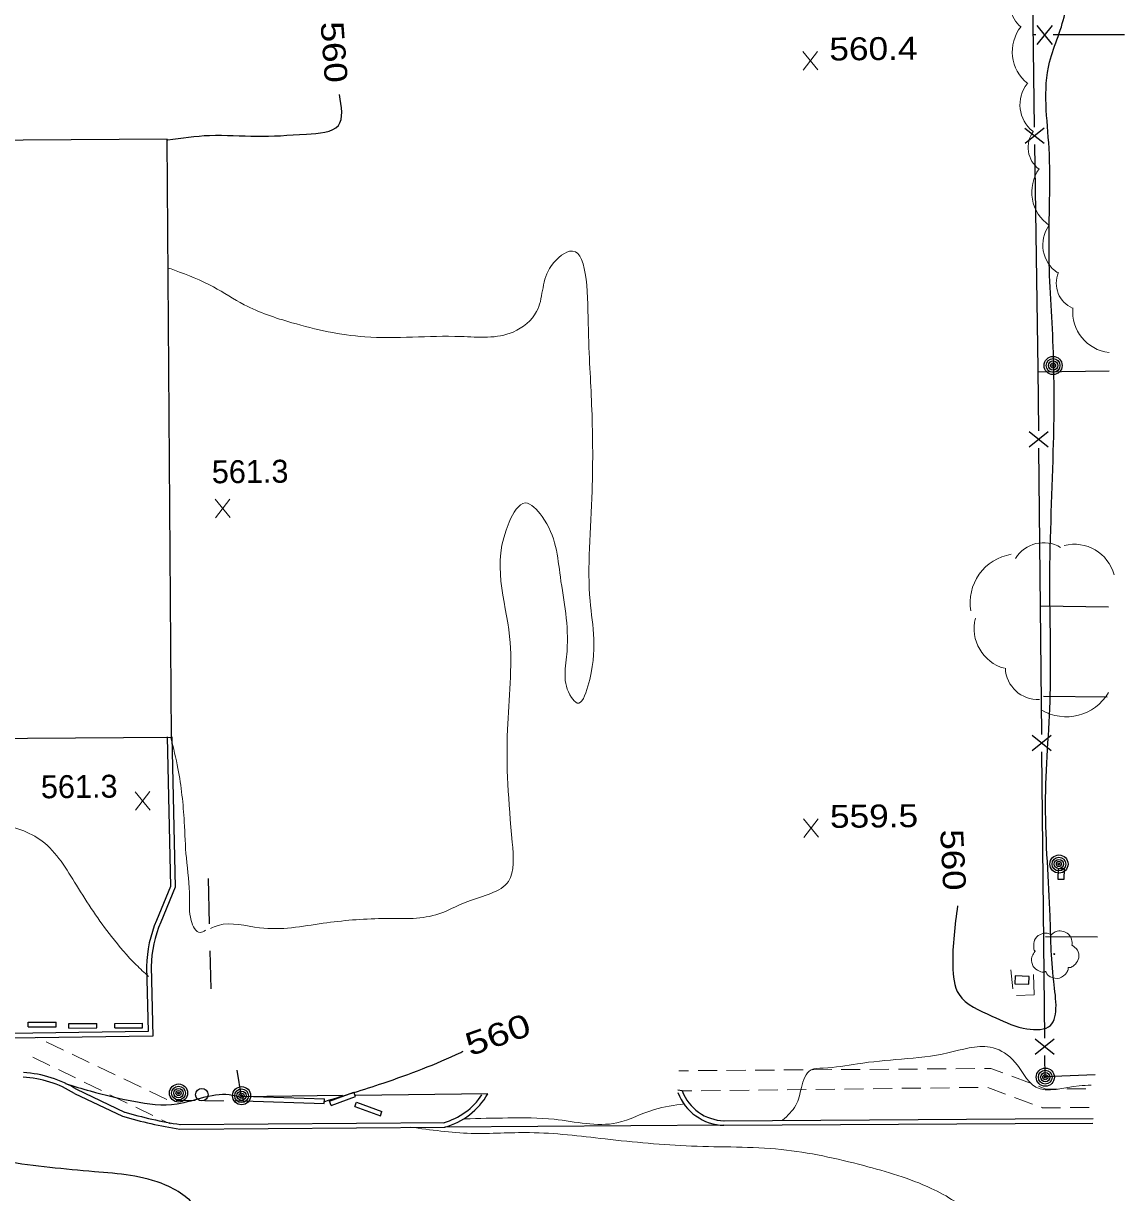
# Model space of a CAD drawing. Extents: x 2361708 to 2370558, y 6977955 to 6991887.
# Drawn here: x 2366777.4 to 2367008.1, y 6985916.3 to 6986161.2 of the extents above; entities that cross this region are included whole.
import ezdxf
from ezdxf.enums import TextEntityAlignment as Align

# ---------------------------------------------------------------- set-up
doc = ezdxf.new("R2010")
doc.units = 0
doc.header["$LTSCALE"] = 1.9
for name, color, linetype, lineweight in [('11', 7, 'Continuous', 25), ('13', 7, 'Continuous', 13), ('14', 7, 'Continuous', 13), ('17', 7, 'Continuous', 25), ('2', 7, 'Continuous', 25), ('20', 7, 'Continuous', 25), ('23', 7, 'Continuous', 25), ('29', 7, 'Continuous', 13), ('31', 7, 'Continuous', 13), ('35', 7, 'Continuous', 13)]:
    doc.layers.add(name, color=color, linetype=linetype, lineweight=lineweight)

msp = doc.modelspace()

# ---------------------------------------------------------------- linework, layer by layer
at = {"layer": '11'}
msp.add_lwpolyline([(2366808.405, 6986011.723), (2366807.493, 6986136.95), (2366727.054, 6986136.365), (2366727.967, 6986011.137)], close=True, dxfattribs=at)
at = {"layer": '13'}
for p, q in [((2366780.364, 6985948.713), (2366780.203, 6985948.792)), ((2366785.778, 6985946.134), (2366782.172, 6985947.86)), ((2366782.928, 6985942.937), (2366779.332, 6985944.693)), ((2366791.193, 6985943.556), (2366787.586, 6985945.272)), ((2366788.324, 6985940.309), (2366784.727, 6985942.064)), ((2366796.608, 6985940.978), (2366793.001, 6985942.693)), ((2366914.695, 6985941.821), (2366916.695, 6985941.84)), ((2366918.695, 6985941.859), (2366922.695, 6985941.888)), ((2366924.695, 6985941.907), (2366928.695, 6985941.935)), ((2366930.695, 6985941.944), (2366934.695, 6985941.972)), ((2366936.695, 6985941.991), (2366940.695, 6985942.019)), ((2366942.695, 6985942.028), (2366946.695, 6985942.056)), ((2366948.695, 6985942.075), (2366952.695, 6985942.103)), ((2366954.695, 6985942.112), (2366958.694, 6985942.14)), ((2366960.695, 6985942.159), (2366964.694, 6985942.187)), ((2366966.694, 6985942.196), (2366970.694, 6985942.224)), ((2366972.694, 6985942.243), (2366976.694, 6985942.272)), ((2366793.719, 6985937.679), (2366790.122, 6985939.435)), ((2366802.023, 6985938.398), (2366798.416, 6985940.115)), ((2366984.4, 6985940.665), (2366988.153, 6985939.27)), ((2366799.114, 6985935.051), (2366795.518, 6985936.807)), ((2366807.447, 6985935.82), (2366803.831, 6985937.536)), ((2366915.386, 6985937.598), (2366917.386, 6985937.617)), ((2366919.385, 6985937.636), (2366923.385, 6985937.684)), ((2366925.385, 6985937.713), (2366929.385, 6985937.761)), ((2366931.385, 6985937.78), (2366935.384, 6985937.828)), ((2366937.384, 6985937.857), (2366941.384, 6985937.905)), ((2366943.384, 6985937.924), (2366947.384, 6985937.972)), ((2366949.384, 6985938.001), (2366953.383, 6985938.049)), ((2366955.383, 6985938.068), (2366959.383, 6985938.116)), ((2366961.383, 6985938.145), (2366965.382, 6985938.194)), ((2366967.382, 6985938.213), (2366971.382, 6985938.261)), ((2366973.382, 6985938.29), (2366977.382, 6985938.338)), ((2366979.382, 6985938.337), (2366983.135, 6985936.942)), ((2366985.012, 6985936.251), (2366988.766, 6985934.856)), ((2366995.926, 6985938.024), (2366999.926, 6985938.032)), ((2366804.509, 6985932.422), (2366800.913, 6985934.178)), ((2366813.39, 6985935.567), (2366809.39, 6985935.579)), ((2366819.391, 6985935.544), (2366815.391, 6985935.556)), ((2366823.391, 6985935.522), (2366821.391, 6985935.533)), ((2366996.623, 6985934.101), (2367000.623, 6985934.119)), ((2366808.107, 6985930.676), (2366806.308, 6985931.549))]:
    msp.add_line(p, q, dxfattribs=at)
for points in [[(2366978.694, 6985942.28), (2366980.014, 6985942.293), (2366982.523, 6985941.357)], [(2366990.03, 6985938.578), (2366991.576, 6985938.003), (2366993.925, 6985938.015)], [(2366990.642, 6985934.164), (2366990.873, 6985934.076), (2366994.623, 6985934.092)]]:
    msp.add_lwpolyline(points, dxfattribs=at)
at = {"layer": '14'}
msp.add_line((2366984.208, 6985962.934), (2366984.636, 6985958.958), dxfattribs=at)
msp.add_lwpolyline([(2366985.409, 6985957.615), (2366989.138, 6985957.741), (2366988.997, 6985962.01)], dxfattribs=at)
at = {"layer": '17'}
for p, q in [((2366989.198, 6986139.43), (2366988.337, 6986199.425)), ((2366992.855, 6986160.756), (2366989.653, 6986156.755)), ((2366989.655, 6986160.755), (2366992.853, 6986156.756)), ((2366989.454, 6986158.793), (2366989.064, 6986158.79)), ((2367008.055, 6986158.761), (2366993.054, 6986158.788)), ((2366991.221, 6986136.049), (2366987.18, 6986139.201)), ((2366991.18, 6986139.249), (2366987.221, 6986136.001)), ((2366989.846, 6986088.204), (2367004.844, 6986088.426)), ((2366992.066, 6986072.454), (2366988.036, 6986075.616)), ((2366992.035, 6986075.654), (2366988.066, 6986072.416)), ((2366990.689, 6986012.238), (2366990.098, 6986072.235)), ((2366990.413, 6986039.187), (2367004.655, 6986038.962)), ((2366991.082, 6986020.282), (2367004.414, 6986020.159)), ((2366992.691, 6986008.857), (2366988.661, 6986012.019)), ((2366992.661, 6986012.057), (2366988.692, 6986008.819)), ((2366991.324, 6985948.641), (2366990.723, 6986008.638)), ((2366991.511, 6985969.954), (2367002.363, 6985969.857)), ((2366993.327, 6985945.26), (2366989.296, 6985948.422)), ((2366993.296, 6985948.46), (2366989.327, 6985945.222))]:
    msp.add_line(p, q, dxfattribs=at)
for points in [[(2366990.064, 6986075.835), (2366989.93, 6986088.814), (2366989.253, 6986135.831)], [(2367001.908, 6985940.942), (2366991.401, 6985940.552), (2366991.358, 6985945.041)]]:
    msp.add_lwpolyline(points, dxfattribs=at)
at = {"layer": '2'}
for p, q in [((2366816.378, 6985972.607), (2366816.147, 6985982.125)), ((2366816.717, 6985959.009), (2366816.522, 6985966.918)), ((2366778.401, 6985951.044), (2366778.402, 6985952.004)), ((2366778.401, 6985951.044), (2366784.241, 6985951.05)), ((2366778.402, 6985952.004), (2366784.242, 6985952.01)), ((2366784.241, 6985951.05), (2366784.242, 6985952.01)), ((2366786.924, 6985950.775), (2366786.925, 6985951.735)), ((2366786.925, 6985951.735), (2366792.765, 6985951.741)), ((2366792.764, 6985950.781), (2366792.765, 6985951.741)), ((2366796.524, 6985950.797), (2366796.525, 6985951.757)), ((2366796.525, 6985951.757), (2366802.365, 6985951.763)), ((2366802.365, 6985950.803), (2366802.365, 6985951.763)), ((2366786.924, 6985950.775), (2366792.764, 6985950.781)), ((2366796.524, 6985950.797), (2366802.365, 6985950.803)), ((2366788.095, 6985937.076), (2366798.15, 6985932.292)), ((2366788.506, 6985937.94), (2366798.562, 6985933.156)), ((2366823.391, 6985935.522), (2366823.422, 6985936.482)), ((2366823.422, 6985936.482), (2366840.428, 6985935.934)), ((2366841.522, 6985935.465), (2366846.635, 6985937.333)), ((2366841.851, 6985934.567), (2366846.964, 6985936.437)), ((2366846.964, 6985936.437), (2366846.635, 6985937.333)), ((2366874.67, 6985936.98), (2366846.972, 6985936.647)), ((2366915.386, 6985937.598), (2366914.434, 6985937.729)), ((2366823.391, 6985935.522), (2366840.397, 6985934.974)), ((2366840.397, 6985934.974), (2366840.428, 6985935.934)), ((2366841.851, 6985934.567), (2366841.522, 6985935.465)), ((2366846.823, 6985934.355), (2366847.165, 6985935.258)), ((2366846.823, 6985934.355), (2366852.153, 6985932.356)), ((2366847.165, 6985935.258), (2366852.494, 6985933.259)), ((2366852.153, 6985932.356), (2366852.494, 6985933.259)), ((2366810.138, 6985930.565), (2366865.647, 6985930.984)), ((2366810.147, 6985929.606), (2366865.656, 6985930.024)), ((2366924.125, 6985930.4), (2366865.656, 6985930.024))]:
    msp.add_line(p, q, dxfattribs=at)
for points in [[(2366807.535, 6986011.734), (2366808.193, 6985980.439), (2366805.26, 6985973.311)], [(2366808.495, 6986011.754), (2366809.154, 6985980.259), (2366806.144, 6985972.95)], [(2366804.152, 6985963.69), (2366804.481, 6985949.083), (2366705.88, 6985947.684), (2366705.333, 6985964.08)], [(2366803.192, 6985963.671), (2366803.502, 6985950.033), (2366706.81, 6985948.653), (2366706.294, 6985964.109)], [(2366844.232, 6985936.61), (2366823.053, 6985936.359), (2366822.19, 6985941.981)], [(2366924.116, 6985931.36), (2366985.115, 6985931.761), (2367001.455, 6985931.826)], [(2366924.125, 6985930.4), (2366985.123, 6985930.801), (2367001.364, 6985930.865)]]:
    msp.add_lwpolyline(points, dxfattribs=at)
for centre, radius, start, end in [((2366828.885, 6985963.201), 25.697, 156.83125, 178.95172), ((2366828.885, 6985963.201), 24.737, 156.83125, 178.95172), ((2366776.02, 6985917.641), 23.841, 58.1483, 86.71341), ((2366776.02, 6985917.641), 22.881, 58.1483, 86.71341), ((2366861.644, 6985944.54), 14.1, 285.44648, 326.73642), ((2366861.644, 6985944.54), 15.06, 285.44648, 329.8696), ((2366924.391, 6985940.973), 10.575, 200.55774, 268.55852), ((2366924.391, 6985940.973), 9.615, 200.55774, 268.55852), ((2366824.265, 6986020.796), 92.277, 253.5604, 261.19905), ((2366824.265, 6986020.796), 91.317, 253.5604, 261.19905)]:
    msp.add_arc(centre, radius, start, end, dxfattribs=at)
at = {"layer": '20'}
for centre, radius in [((2366993.073, 6986089.535), 1.9), ((2366993.073, 6986089.535), 1.442), ((2366993.073, 6986089.535), 0.973), ((2366993.073, 6986089.535), 0.539), ((2366993.073, 6986089.535), 0.192), ((2366994.297, 6985985.121), 1.9), ((2366994.297, 6985985.121), 1.442), ((2366994.297, 6985985.121), 0.973), ((2366994.297, 6985985.121), 0.539), ((2366994.297, 6985985.121), 0.192), ((2366991.442, 6985940.482), 1.9), ((2366991.442, 6985940.482), 1.442), ((2366991.442, 6985940.482), 0.973), ((2366809.885, 6985937.153), 1.9), ((2366991.442, 6985940.482), 0.539), ((2366991.442, 6985940.482), 0.192), ((2366809.885, 6985937.153), 1.442), ((2366809.885, 6985937.153), 0.973), ((2366809.885, 6985937.153), 0.539), ((2366809.885, 6985937.153), 0.192), ((2366814.758, 6985936.81), 1.3), ((2366823.091, 6985936.599), 1.9), ((2366823.091, 6985936.599), 1.442), ((2366823.091, 6985936.599), 0.973), ((2366823.091, 6985936.599), 0.539), ((2366823.091, 6985936.599), 0.192)]:
    msp.add_circle(centre, radius, dxfattribs=at)
at = {"layer": '23'}
for points in [[(2366994.106, 6985984.149), (2366994.067, 6985981.949), (2366995.398, 6985981.921), (2366995.437, 6985984.122)], [(2366988.081, 6985961.591), (2366985.12, 6985961.703), (2366985.056, 6985960.042), (2366988.017, 6985959.93)]]:
    msp.add_lwpolyline(points, close=True, dxfattribs=at)
at = {"layer": '29'}
msp.add_circle((2366993.307, 6985966.271), 0.1, dxfattribs=at)
for centre, radius, start, end in [((2366989.868, 6986164.862), 5.67, 141.15005, 231.15005), ((2366993.039, 6986155.244), 8.51, 141.64402, 231.64402), ((2366993.23, 6986144.149), 7.095, 141.64402, 231.64402), ((2366993.505, 6986135.199), 5.67, 143.47282, 233.47282), ((2366997.116, 6986125.867), 8.51, 145.27315, 235.27315), ((2366998.009, 6986114.807), 7.095, 145.27315, 235.27315), ((2366999.406, 6986106.752), 5.67, 156.79908, 246.79908), ((2367005.692, 6986100.727), 8.51, 174.00145, 264.00145), ((2366991.088, 6986045.563), 6.86, 58.70452, 148.70452), ((2366997.539, 6986043.509), 8.584, 14.52745, 104.52745), ((2366985.987, 6986039.834), 10.296, 99.53987, 189.53987), ((2366985.115, 6986034.419), 8.584, 165.19811, 255.19811), ((2366989.924, 6986026.414), 6.86, 182.41331, 272.41331), ((2366995.819, 6986026.262), 10.296, 239.38167, 329.38167)]:
    msp.add_arc(centre, radius, start, end, dxfattribs=at)
for points in [[(2366989.341, 6985966.843), (2366989.361, 6985966.853), (2366989.28, 6985966.922), (2366989.044, 6985967.55), (2366989.082, 6985968.831), (2366989.97, 6985970.129), (2366991.275, 6985970.612), (2366992.397, 6985970.422), (2366992.628, 6985970.294), (2366992.698, 6985970.295), (2366992.748, 6985970.336), (2366993.095, 6985970.629), (2366993.961, 6985971.077), (2366995.172, 6985971.009), (2366996.288, 6985970.419), (2366997.021, 6985968.997), (2366997.029, 6985968.136)], [(2366997.019, 6985968.156), (2366998.159, 6985967.097), (2366998.444, 6985965.509), (2366997.737, 6985964.183), (2366997.082, 6985963.637), (2366996.414, 6985963.42), (2366996.264, 6985963.409), (2366996.245, 6985963.299), (2366995.924, 6985962.395), (2366994.385, 6985961.231), (2366992.492, 6985961.513), (2366991.593, 6985962.454), (2366991.521, 6985962.583), (2366991.402, 6985962.563), (2366990.191, 6985962.681), (2366988.921, 6985963.679), (2366988.576, 6985965.316), (2366988.946, 6985966.339), (2366989.271, 6985966.782), (2366989.341, 6985966.833)]]:
    msp.add_spline(points, degree=3, dxfattribs=at)
at = {"layer": '31'}
for p, q in [((2366943.782, 6986151.448), (2366940.665, 6986155.299)), ((2366940.702, 6986151.419), (2366943.745, 6986155.328)), ((2366820.698, 6986057.682), (2366817.581, 6986061.533)), ((2366817.618, 6986057.653), (2366820.661, 6986061.562)), ((2366803.94, 6985996.42), (2366800.824, 6986000.27)), ((2366800.861, 6985996.391), (2366803.903, 6986000.3)), ((2366943.911, 6985990.722), (2366940.795, 6985994.572)), ((2366940.832, 6985990.693), (2366943.875, 6985994.601))]:
    msp.add_line(p, q, dxfattribs=at)
at = {"layer": '31', "lineweight": 25}
for points in [[(2366973.049, 6985976.349), (2366972.069, 6985963.818), (2366973.366, 6985957.811), (2366980.259, 6985953.286), (2366986.834, 6985950.749), (2366992.122, 6985951.009), (2366993.211, 6985960.529), (2366992.451, 6985974.223), (2366991.499, 6985997.515), (2366992.48, 6986020.566), (2366992.395, 6986044.166), (2366993.168, 6986073.275), (2366993.096, 6986093.465), (2366992.226, 6986113.377), (2366992.22, 6986135.059), (2366992.329, 6986153.08), (2366995.626, 6986163.892), (2366995.774, 6986165.124)], [(2366807.615, 6986136.782), (2366816.386, 6986137.735), (2366826.238, 6986137.549), (2366836.684, 6986138.008), (2366843.358, 6986139.822), (2366843.616, 6986146.285)], [(2366840.503, 6985935.405), (2366852.747, 6985939.241), (2366868.997, 6985945.666), (2366869.514, 6985945.911)], [(2366800.79, 6985895.635), (2366810.994, 6985899.452), (2366815.025, 6985905.721), (2366814.224, 6985912.034), (2366807.178, 6985917.887), (2366792.261, 6985920.665), (2366773.6, 6985922.757), (2366750.537, 6985927.158), (2366733.687, 6985933.338), (2366725.751, 6985938.163), (2366722.032, 6985940.168)], [(2366786.215, 6985939.128), (2366791.37, 6985937.587), (2366800.491, 6985935.424), (2366809.566, 6985934.9), (2366821.219, 6985936.741), (2366823.155, 6985936.15)]]:
    msp.add_spline(points, degree=3, dxfattribs=at)
at = {"layer": '35'}
for points in [[(2366816.567, 6985971.649), (2366818.191, 6985972.274), (2366826.876, 6985971.757), (2366840.158, 6985972.703), (2366852.559, 6985973.691), (2366863.772, 6985974.488), (2366870.466, 6985977.272), (2366878.986, 6985981.493), (2366879.778, 6985989.691), (2366878.783, 6986013.303), (2366879.228, 6986032.748), (2366879.12, 6986056.718), (2366882.522, 6986060.741), (2366886.029, 6986057.934), (2366889.86, 6986045.24), (2366891.258, 6986029.733), (2366892.18, 6986020.011), (2366893.381, 6986018.842), (2366895.628, 6986022.364), (2366896.088, 6986040.239), (2366896.509, 6986063.234), (2366896.417, 6986081.294), (2366895.704, 6986098.398), (2366891.761, 6986113.452), (2366887.605, 6986109.862), (2366884.89, 6986100.825), (2366879.981, 6986096.548), (2366869.01, 6986095.614), (2366848.889, 6986095.543), (2366833.63, 6986098.497), (2366823.634, 6986102.273), (2366817.178, 6986105.991), (2366809.055, 6986109.494), (2366807.61, 6986110)], [(2366808.287, 6986011.562), (2366809.758, 6986005.116), (2366811.084, 6985993.928), (2366811.516, 6985986.411), (2366812.195, 6985978.147), (2366812.531, 6985973.31), (2366814.405, 6985970.808), (2366815.541, 6985971.249)], [(2366729.618, 6985998.372), (2366738.013, 6985996.842), (2366752.456, 6985994.57), (2366771.786, 6985993.574), (2366781.332, 6985989.904), (2366788.5, 6985980.672), (2366795.842, 6985969.911), (2366801.009, 6985964.02), (2366803.612, 6985961.575)], [(2366936.425, 6985931.457), (2366939.186, 6985934.584), (2366940.36, 6985938.325), (2366942.365, 6985942.015), (2366944.912, 6985942.389), (2366952.094, 6985943.288), (2366961.325, 6985944.255), (2366971.053, 6985945.568), (2366979.882, 6985946.752), (2366984.505, 6985944.276), (2366989.462, 6985938.393), (2366998.539, 6985938.669), (2367001.078, 6985938.813)], [(2366869.809, 6985931.763), (2366878.878, 6985931.94), (2366888.581, 6985931.652), (2366901.719, 6985930.917), (2366909.562, 6985933.722), (2366915.842, 6985934.872)], [(2366820.421, 6985867.16), (2366834.519, 6985868.534), (2366853.646, 6985869.977), (2366875.942, 6985873.699), (2366898.27, 6985877.182), (2366933.174, 6985884.284), (2366963.801, 6985888.926), (2366975.429, 6985895.497), (2366978.575, 6985903.277), (2366976.285, 6985910.686), (2366967.553, 6985917.193), (2366953.396, 6985921.969), (2366936.113, 6985925.335), (2366917.336, 6985926.046), (2366899.231, 6985927.553), (2366883.417, 6985928.873), (2366871.168, 6985928.716), (2366858.485, 6985930.025)]]:
    msp.add_spline(points, degree=3, dxfattribs=at)

# ---------------------------------------------------------------- texts
at = {"layer": '31'}
for rotation, width, p in [(274.287, 1.2, (2366840.091, 6986154.988)), (272.947, 1.2, (2366969.752, 6985985.867)), (19.235, 1.3, (2366877.557, 6985947.139))]:
    msp.add_text(' 560 ', height=4.8, rotation=rotation, dxfattribs=dict(at, width=width)).set_placement(p, align=Align.CENTER)
at = {"layer": '31', "width": 1.15}
for s, p in [('560.4', (2366946.223, 6986153.412)), ('559.5', (2366946.353, 6985992.685))]:
    msp.add_text(s, height=4.8, rotation=0.545, dxfattribs=at).set_placement(p)
at = {"layer": '31'}
for p in [(2366816.87, 6986064.856), (2366781.066, 6985998.882)]:
    msp.add_text('561.3', height=4.8, rotation=0.545, dxfattribs=at).set_placement(p)

doc.saveas('drawing.dxf')
